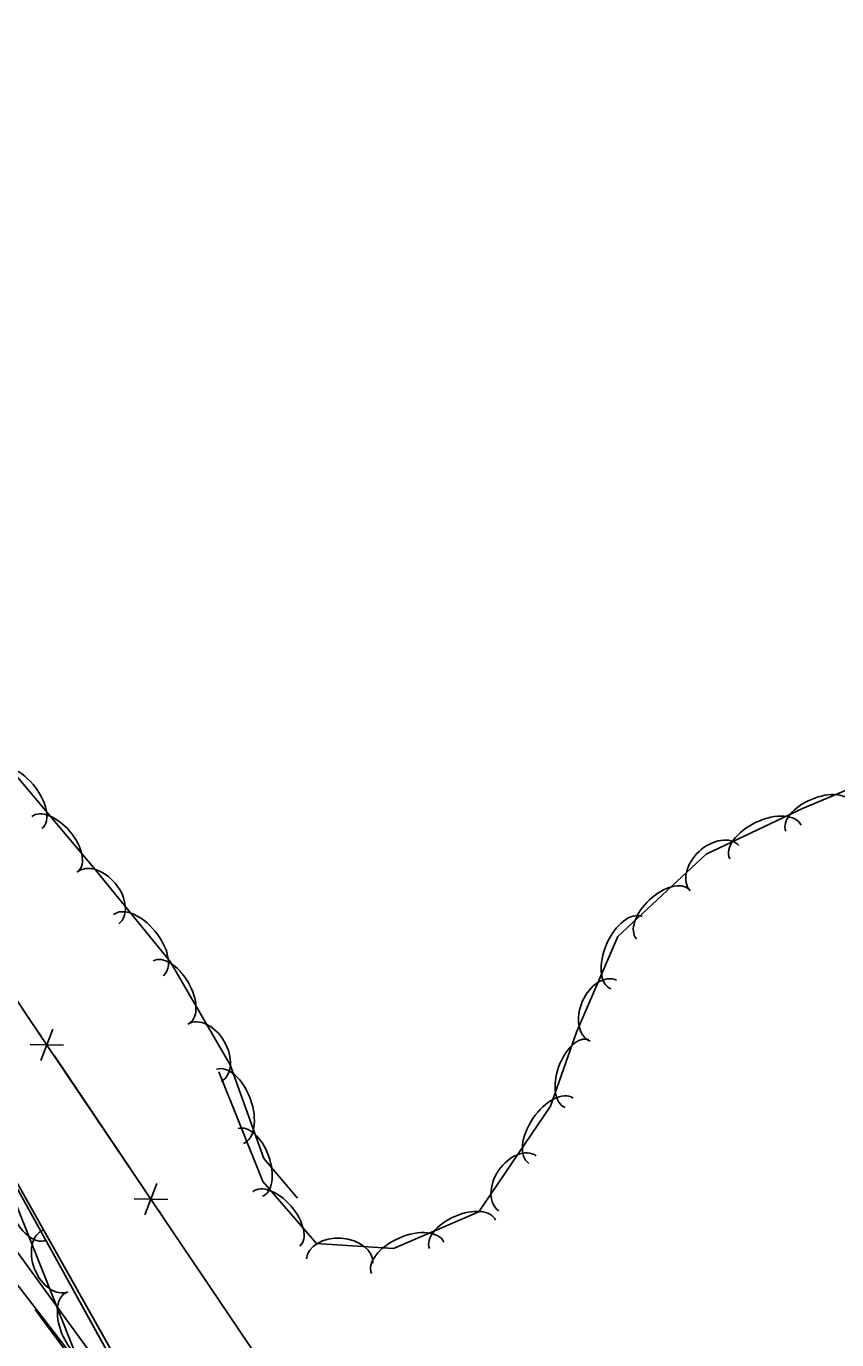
# Model space of a CAD drawing. Extents: x 954793 to 988390, y 1867850 to 1924428.
# Drawn here: x 960313.5 to 960434.1, y 1909797.5 to 1909992.9 of the extents above; entities that cross this region are included whole.
import ezdxf

# ---------------------------------------------------------------- set-up
doc = ezdxf.new("R2010")
doc.units = 0
for name, color, linetype in [('S_DITCHLINE', 7, 'Continuous'), ('S_FENCE', 7, 'Continuous'), ('S_MSC_PT_SYM', 7, 'Continuous'), ('S_STREAM', 7, 'Continuous'), ('S_TREE', 7, 'Continuous'), ('S_UNDERGROUND_CABLE', 7, 'Continuous')]:
    doc.layers.add(name, color=color, linetype=linetype)

msp = doc.modelspace()

# ---------------------------------------------------------------- linework, layer by layer
at = {"layer": 'S_DITCHLINE'}
for points in [[(960348.7, 1909755.31), (960340.89, 1909768.52), (960333.08, 1909781.73), (960323.72, 1909794.63), (960314.36, 1909807.53), (960305, 1909820.42), (960295.64, 1909833.32), (960285.64, 1909849.92), (960275.64, 1909866.51), (960265.63, 1909883.1), (960255.63, 1909899.7), (960248.01, 1909915.16), (960240.38, 1909930.62), (960232.76, 1909946.08), (960225.13, 1909961.54), (960217.5, 1909980.59), (960209.86, 1909999.64)], [(960346.78, 1909754.26), (960339.06, 1909767.56), (960331.35, 1909780.87), (960321.67, 1909793.39), (960311.99, 1909805.91), (960302.31, 1909818.44), (960292.63, 1909830.96), (960282.89, 1909847.91), (960273.16, 1909864.86), (960263.42, 1909881.81), (960253.69, 1909898.76), (960246.13, 1909914.24), (960238.57, 1909929.72), (960231.02, 1909945.19), (960223.46, 1909960.67), (960215.69, 1909979.74), (960207.93, 1909998.81)]]:
    msp.add_lwpolyline(points, dxfattribs=at)
at = {"layer": 'S_FENCE'}
for p, q in [((960313.83, 1909845.42), (960272.26, 1909908.28)), ((960346.72, 1909796.66), (960313.83, 1909845.42)), ((960315.65, 1909839.06), (960317.44, 1909843.73)), ((960319.05, 1909841.35), (960314.05, 1909841.44)), ((960331.14, 1909816.1), (960332.93, 1909820.77)), ((960334.53, 1909818.39), (960329.53, 1909818.48))]:
    msp.add_line(p, q, dxfattribs=at)
for points in [[(960627.37, 1909374.33), (960609.75, 1909401.94), (960592.26, 1909430.17), (960552.32, 1909492.47), (960514.69, 1909546.2), (960473.91, 1909604.98), (960447, 1909648.02), (960418.73, 1909691.65), (960399.08, 1909719.1), (960366.42, 1909769.03), (960346.72, 1909796.66), (960313.83, 1909845.42), (960272.26, 1909908.28), (960245.16, 1909970.54), (960220.6, 1910044.94), (960203.13, 1910102.07), (960181.72, 1910168.96)], [(960627.37, 1909374.33), (960609.75, 1909401.94), (960592.26, 1909430.17), (960552.32, 1909492.47), (960514.69, 1909546.2), (960473.91, 1909604.98), (960447, 1909648.02), (960418.73, 1909691.65), (960399.08, 1909719.1), (960366.42, 1909769.03), (960346.72, 1909796.66), (960313.83, 1909845.42), (960272.26, 1909908.28), (960245.16, 1909970.54), (960220.6, 1910044.94), (960203.13, 1910102.07), (960181.72, 1910168.96)], [(960313.83, 1909845.42), (960300.45, 1909865.65)], [(960315.75, 1909842.58), (960313.83, 1909845.42)], [(960331.23, 1909819.62), (960317.67, 1909839.73)], [(960333.44, 1909816.35), (960333.15, 1909816.78)], [(960346.72, 1909796.66), (960338.73, 1909808.5)]]:
    msp.add_lwpolyline(points, dxfattribs=at)
at = {"layer": 'S_MSC_PT_SYM'}
msp.add_lwpolyline([(960313.83, 1909845.42), (960313.83, 1909845.47), (960313.83, 1909845.42), (960313.78, 1909845.42), (960313.83, 1909845.42), (960313.83, 1909845.37), (960313.83, 1909845.42), (960313.88, 1909845.42)], dxfattribs=at)
msp.add_lwpolyline([(960313.83, 1909845.42), (960313.79, 1909845.39), (960313.83, 1909845.42), (960313.86, 1909845.37), (960313.83, 1909845.42), (960313.87, 1909845.44), (960313.83, 1909845.42), (960313.81, 1909845.46)], close=True, dxfattribs=at)
msp.add_lwpolyline([(960313.83, 1909845.42), (960313.79, 1909845.39), (960313.83, 1909845.42), (960313.86, 1909845.37), (960313.83, 1909845.42), (960313.87, 1909845.44), (960313.83, 1909845.42), (960313.81, 1909845.46)], close=True, dxfattribs=at)
at = {"layer": 'S_STREAM'}
msp.add_lwpolyline([(960335.78, 1909778.7), (960326.6, 1909786.14), (960316.3, 1909799.96), (960314.82, 1909801.99)], dxfattribs=at)
at = {"layer": 'S_TREE'}
for points in [[(960228.09, 1910071.35), (960237.03, 1910049.02), (960243.12, 1910036.4), (960248.72, 1910019.76), (960255.48, 1909995.18), (960264.25, 1909963.62), (960269.89, 1909942.55), (960275.63, 1909926.78), (960290.07, 1909907.95), (960308.71, 1909885.24), (960323.51, 1909867.75), (960334.88, 1909853.79), (960343.81, 1909838.41), (960348.86, 1909824.47), (960353.85, 1909818.55)], [(960396.55, 1909664.64), (960382.53, 1909681.19), (960372.49, 1909693.19), (960357.75, 1909708.98), (960347.56, 1909720.16), (960338.91, 1909736.54), (960335.09, 1909748.4), (960333.34, 1909753.95), (960328.65, 1909771.04), (960321.4, 1909793.94), (960311.84, 1909818.03), (960287.66, 1909853.35), (960279.7, 1909864.22), (960269.18, 1909879.43), (960259.76, 1909894.17), (960251.88, 1909909.92), (960245.8, 1909926.67), (960236.54, 1909955.18), (960232.38, 1909970.25), (960224.64, 1909994.9)], [(960342.14, 1909837.35), (960348.68, 1909821.05), (960356.68, 1909811.83), (960368.13, 1909811.07), (960380.85, 1909816.56), (960391.48, 1909832.26), (960395.37, 1909843.27), (960401.54, 1909857.51), (960414.68, 1909869.76), (960429.01, 1909876.51), (960437.9, 1909880.24), (960452.57, 1909889), (960456.36, 1909894.57), (960459.13, 1909911.45), (960460.29, 1909926.47)]]:
    msp.add_lwpolyline(points, dxfattribs=at)
for centre, major_axis, ratio in [((960312.03, 1909878.02), (-3.79, 4.48), 0.55008), ((960431.45, 1909875.23), (-4.93, -2.07), 0.540699), ((960317.76, 1909871.26), (-3.45, 4.08), 0.540699), ((960423.48, 1909871.56), (-5.31, -2.5), 0.55008), ((960415.92, 1909867.65), (-3.62, -3.38), 0.685311), ((960324.14, 1909863.21), (-3.13, 3.84), 0.685311), ((960408.2, 1909860.82), (-3.91, -3.65), 0.540699), ((960330.18, 1909856.2), (-3.71, 4.55), 0.55008), ((960402.8, 1909855.07), (-2.33, -5.38), 0.55008), ((960335.07, 1909849.23), (-2.69, 4.62), 0.540699), ((960399.35, 1909846.47), (-1.97, -4.55), 0.685311), ((960340.02, 1909840.19), (-2.49, 4.28), 0.685311), ((960395.44, 1909837.11), (-1.78, -5.04), 0.540699), ((960343.8, 1909832.22), (-2, 5.52), 0.55008), ((960391.56, 1909828.61), (-3.29, -4.86), 0.55008), ((960346.82, 1909823.88), (-1.82, 5.03), 0.540699), ((960386.59, 1909820.79), (-2.78, -4.1), 0.685311), ((960314.23, 1909817.76), (2.17, -5.45), 0.55008), ((960350.7, 1909815.49), (-3.5, 4.04), 0.540699), ((960378.4, 1909813.2), (-4.91, -2.12), 0.540699), ((960317.89, 1909809.26), (1.83, -4.61), 0.685311), ((960370.26, 1909809.68), (-5.39, -2.33), 0.55008), ((960360.14, 1909809.22), (-4.94, 0.33), 0.685311), ((960321.44, 1909799.58), (1.97, -4.97), 0.540699)]:
    msp.add_ellipse(centre, major_axis=major_axis, ratio=ratio, start_param=3.141593, end_param=6.283185, dxfattribs=at)
at = {"layer": 'S_UNDERGROUND_CABLE'}
for p, q in [((960344.52, 1909761.44), (960309.93, 1909824)), ((960345.24, 1909761.99), (960310.21, 1909824.27))]:
    msp.add_line(p, q, dxfattribs=at)
for points in [[(960624.97, 1909341.03), (960589.63, 1909398.18), (960543.66, 1909468.47), (960507.14, 1909522.65), (960463.99, 1909595.32), (960420.73, 1909660.1), (960370.17, 1909725.23), (960344.52, 1909761.44), (960309.93, 1909824), (960271.13, 1909891.55), (960235.42, 1909965.37), (960205.71, 1910043.88), (960184.22, 1910096.13), (960173.86, 1910122.57), (960172.28, 1910165.05), (960157.12, 1910230.82), (960137.38, 1910324.83), (960115.26, 1910410.98), (960104.51, 1910469.83), (960095.66, 1910523.88)], [(960624.97, 1909341.03), (960589.63, 1909398.18), (960543.66, 1909468.47), (960507.14, 1909522.65), (960463.99, 1909595.32), (960420.73, 1909660.1), (960370.17, 1909725.23), (960344.52, 1909761.44), (960309.93, 1909824), (960271.13, 1909891.55), (960235.42, 1909965.37), (960205.71, 1910043.88), (960184.22, 1910096.13), (960173.86, 1910122.57), (960172.28, 1910165.05), (960157.12, 1910230.82), (960137.38, 1910324.83), (960115.26, 1910410.98), (960104.51, 1910469.83), (960095.66, 1910523.88)], [(960719.08, 1909159.08), (960702.44, 1909211.01), (960679.08, 1909284.39), (960656.86, 1909306.73), (960625.48, 1909341.24), (960590.52, 1909398.89), (960544.69, 1909469.2), (960507.75, 1909523.34), (960464.75, 1909596.1), (960421.17, 1909660.64), (960370.1, 1909726.43), (960345.24, 1909761.99), (960310.21, 1909824.27), (960271.68, 1909891.85), (960236.47, 1909965.91), (960206.53, 1910044.39), (960185.23, 1910096.53), (960174.68, 1910122.7), (960172.73, 1910165.19), (960158.12, 1910231.05), (960138.21, 1910325.01), (960116.14, 1910411.56), (960105.21, 1910469.66), (960096.46, 1910523.99)], [(960719.08, 1909159.08), (960702.44, 1909211.01), (960679.08, 1909284.39), (960656.86, 1909306.73), (960625.48, 1909341.24), (960590.52, 1909398.89), (960544.69, 1909469.2), (960507.75, 1909523.34), (960464.75, 1909596.1), (960421.17, 1909660.64), (960370.1, 1909726.43), (960345.24, 1909761.99), (960310.21, 1909824.27), (960271.68, 1909891.85), (960236.47, 1909965.91), (960206.53, 1910044.39), (960185.23, 1910096.53), (960174.68, 1910122.7), (960172.73, 1910165.19), (960158.12, 1910231.05), (960138.21, 1910325.01), (960116.14, 1910411.56), (960105.21, 1910469.66), (960096.46, 1910523.99)]]:
    msp.add_lwpolyline(points, dxfattribs=at)

doc.saveas('drawing.dxf')
